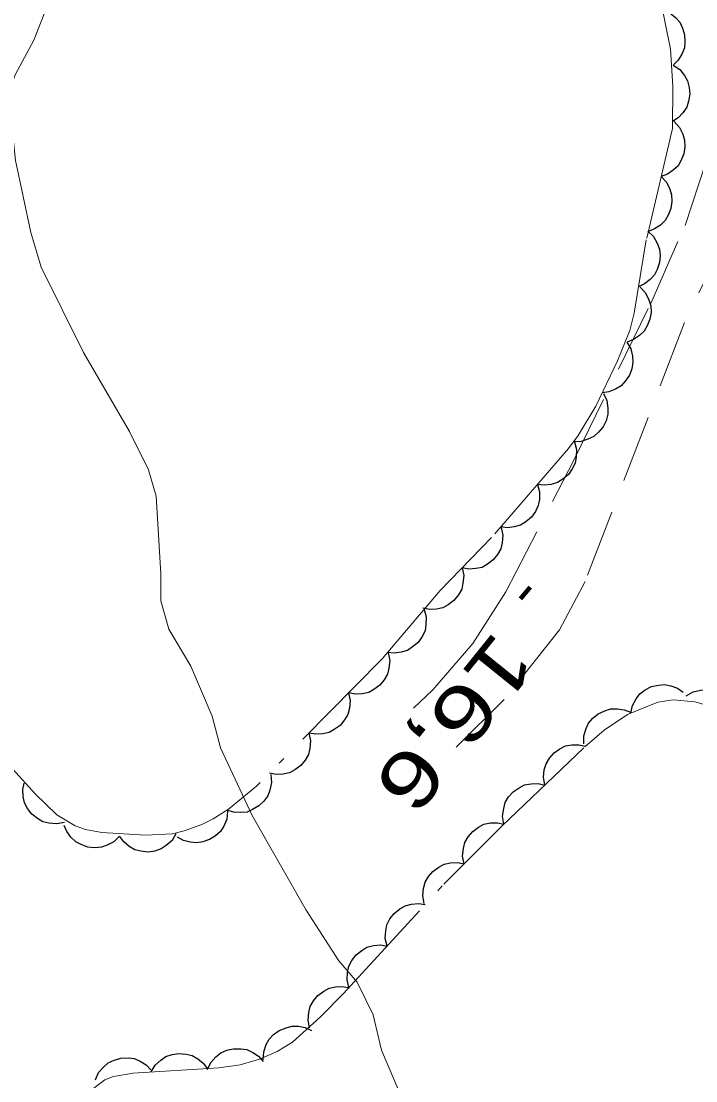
# Model space of a CAD drawing. Extents: x 386081 to 389416, y 5130568 to 5134082.
# Drawn here: x 387448.8 to 387484.7, y 5132090.9 to 5132147.3 of the extents above; entities that cross this region are included whole.
import ezdxf

# ---------------------------------------------------------------- set-up
doc = ezdxf.new("R2010")
doc.units = 0
doc.header["$LTSCALE"] = 1.2
doc.linetypes.add('DOT_DASHED', pattern=[7.7, 5, -1.2, 0.3, -1.2])
doc.linetypes.add('MEDIUM_DASHED', pattern=[4.5, 3, -1.5])
for name, color, linetype, lineweight in [('19', 7, 'Continuous', 13), ('2', 7, 'Continuous', 13), ('3', 7, 'Continuous', 140), ('44', 7, 'Continuous', 25)]:
    doc.layers.add(name, color=color, linetype=linetype, lineweight=lineweight)

msp = doc.modelspace()

# ---------------------------------------------------------------- linework, layer by layer
at = {"layer": '19', "linetype": 'MEDIUM_DASHED'}
for points in [[(387469.63, 5132110.71), (387470.66, 5132111.68), (387472.79, 5132114.15), (387474.56, 5132116.91), (387478.17, 5132123.91), (387482.27, 5132132.26), (387484.09, 5132136.41), (387486.99, 5132145.18), (387487.79, 5132146.49)], [(387489.9, 5132142.67), (387488.35, 5132140.62), (387486.41, 5132136.07), (387484.06, 5132131.24), (387478.77, 5132117.45), (387477.41, 5132114.88), (387474.47, 5132111.17), (387471.8, 5132108.53)]]:
    msp.add_lwpolyline(points, dxfattribs=at)
at = {"layer": '2'}
msp.add_lwpolyline([(387469.4, 5132089.04), (387467.94, 5132092.49), (387467.48, 5132094.38), (387466.64, 5132096.11), (387465.66, 5132097.26), (387463.92, 5132099.95), (387461.04, 5132105), (387459.36, 5132108.59), (387458.91, 5132110.28), (387457.78, 5132112.95), (387456.61, 5132114.92), (387456.18, 5132116.42), (387456.19, 5132117.87), (387455.93, 5132122), (387455.53, 5132123.4), (387454.51, 5132125.44), (387452.06, 5132129.65), (387449.82, 5132134.2), (387449.26, 5132136.05), (387448.44, 5132139.88), (387448.08, 5132143.45), (387448.42, 5132144.43), (387449.43, 5132146.28), (387450.36, 5132148.7)], dxfattribs=at)
at = {"layer": '3'}
msp.add_line((387475.85, 5132117.15), (387475.34, 5132116.54), dxfattribs=at)
at = {"layer": '44', "linetype": 'DOT_DASHED', "lineweight": 13}
for points in [[(387482.56, 5132149.54), (387483.31, 5132145.8), (387483.45, 5132143.84), (387483.42, 5132141.58), (387482.03, 5132135.65), (387481.38, 5132131.75), (387481.16, 5132130.83), (387480.5, 5132129.2), (387479.34, 5132126.79), (387478.4, 5132125.23), (387477.89, 5132124.53), (387473.79, 5132119.8), (387471.05, 5132116.97), (387467.96, 5132113.33), (387461.28, 5132106.55), (387459.79, 5132105.34), (387458.97, 5132104.82), (387458.37, 5132104.51), (387457.43, 5132104.17), (387456.81, 5132104.01), (387455.37, 5132103.94), (387453.04, 5132104.08), (387452.17, 5132104.25), (387451.63, 5132104.44), (387450.64, 5132105.03), (387449.49, 5132106.15), (387448.12, 5132107.66)], [(387452.48, 5132090.36), (387453.21, 5132090.91), (387453.67, 5132091.09), (387454.71, 5132091.28), (387459.27, 5132091.55), (387460.41, 5132091.72), (387461.44, 5132092.01), (387462.37, 5132092.43), (387463.19, 5132092.93), (387464.69, 5132094.28), (387465.9, 5132095.5), (387471.25, 5132101.34), (387474.36, 5132104.45), (387478.75, 5132108.65), (387479.78, 5132109.54), (387481.03, 5132110.38), (387482.65, 5132111.03), (387483.46, 5132111.16), (387484.62, 5132111.05), (387485.18, 5132110.88)]]:
    msp.add_lwpolyline(points, dxfattribs=at)
at = {"layer": '44'}
for points in [[(387482.89, 5132147.91), (387483.27, 5132147.75), (387483.59, 5132147.49), (387483.81, 5132147.24), (387483.96, 5132146.93), (387484.07, 5132146.57), (387484.08, 5132146.19), (387484.06, 5132145.87), (387483.92, 5132145.54), (387483.73, 5132145.22), (387483.48, 5132144.97)], [(387483.46, 5132144.96), (387483.81, 5132144.72), (387484.06, 5132144.4), (387484.23, 5132144.11), (387484.31, 5132143.77), (387484.34, 5132143.4), (387484.27, 5132143.03), (387484.18, 5132142.71), (387483.98, 5132142.42), (387483.73, 5132142.15), (387483.42, 5132141.96)], [(387483.51, 5132141.95), (387483.79, 5132141.64), (387483.97, 5132141.27), (387484.07, 5132140.96), (387484.08, 5132140.61), (387484.03, 5132140.24), (387483.88, 5132139.89), (387483.72, 5132139.6), (387483.46, 5132139.36), (387483.16, 5132139.15), (387482.82, 5132139.02)], [(387482.82, 5132139.02), (387483.1, 5132138.72), (387483.28, 5132138.35), (387483.38, 5132138.04), (387483.39, 5132137.69), (387483.34, 5132137.32), (387483.19, 5132136.97), (387483.04, 5132136.68), (387482.78, 5132136.44), (387482.47, 5132136.23), (387482.14, 5132136.1)], [(387482.11, 5132136.11), (387482.41, 5132135.82), (387482.61, 5132135.47), (387482.73, 5132135.16), (387482.77, 5132134.81), (387482.74, 5132134.44), (387482.61, 5132134.08), (387482.47, 5132133.79), (387482.23, 5132133.53), (387481.94, 5132133.3), (387481.61, 5132133.15)], [(387481.71, 5132133.13), (387481.99, 5132132.82), (387482.17, 5132132.46), (387482.27, 5132132.14), (387482.28, 5132131.79), (387482.22, 5132131.42), (387482.07, 5132131.07), (387481.91, 5132130.79), (387481.66, 5132130.55), (387481.35, 5132130.34), (387481.01, 5132130.21)], [(387480.99, 5132130.21), (387481.2, 5132129.85), (387481.29, 5132129.46), (387481.32, 5132129.13), (387481.26, 5132128.78), (387481.13, 5132128.44), (387480.91, 5132128.12), (387480.69, 5132127.88), (387480.39, 5132127.7), (387480.04, 5132127.56), (387479.69, 5132127.51)], [(387479.75, 5132127.47), (387479.93, 5132127.1), (387479.98, 5132126.69), (387479.99, 5132126.36), (387479.89, 5132126.02), (387479.73, 5132125.69), (387479.48, 5132125.4), (387479.24, 5132125.18), (387478.92, 5132125.03), (387478.56, 5132124.92), (387478.2, 5132124.9)], [(387478.21, 5132124.9), (387478.32, 5132124.49), (387478.3, 5132124.09), (387478.25, 5132123.76), (387478.09, 5132123.45), (387477.88, 5132123.15), (387477.58, 5132122.9), (387477.31, 5132122.72), (387476.97, 5132122.63), (387476.6, 5132122.59), (387476.24, 5132122.63)], [(387476.24, 5132122.63), (387476.35, 5132122.23), (387476.34, 5132121.82), (387476.28, 5132121.5), (387476.13, 5132121.18), (387475.91, 5132120.88), (387475.62, 5132120.64), (387475.34, 5132120.46), (387475, 5132120.36), (387474.64, 5132120.32), (387474.28, 5132120.36)], [(387474.31, 5132120.34), (387474.39, 5132119.93), (387474.36, 5132119.52), (387474.29, 5132119.2), (387474.11, 5132118.89), (387473.88, 5132118.61), (387473.57, 5132118.38), (387473.29, 5132118.21), (387472.95, 5132118.14), (387472.58, 5132118.12), (387472.22, 5132118.18)], [(387472.22, 5132118.18), (387472.31, 5132117.77), (387472.27, 5132117.37), (387472.2, 5132117.04), (387472.03, 5132116.74), (387471.79, 5132116.45), (387471.49, 5132116.22), (387471.2, 5132116.06), (387470.86, 5132115.98), (387470.49, 5132115.96), (387470.14, 5132116.03)], [(387470.2, 5132115.97), (387470.31, 5132115.57), (387470.3, 5132115.16), (387470.25, 5132114.83), (387470.1, 5132114.52), (387469.89, 5132114.21), (387469.59, 5132113.97), (387469.32, 5132113.78), (387468.98, 5132113.69), (387468.62, 5132113.64), (387468.26, 5132113.68)], [(387468.28, 5132113.66), (387468.37, 5132113.25), (387468.33, 5132112.84), (387468.25, 5132112.52), (387468.08, 5132112.22), (387467.84, 5132111.93), (387467.53, 5132111.71), (387467.25, 5132111.55), (387466.9, 5132111.47), (387466.53, 5132111.46), (387466.18, 5132111.52)], [(387481.2, 5132110.45), (387481.29, 5132110.86), (387481.49, 5132111.21), (387481.69, 5132111.48), (387481.97, 5132111.69), (387482.3, 5132111.86), (387482.68, 5132111.94), (387483, 5132111.97), (387483.34, 5132111.9), (387483.69, 5132111.77), (387483.99, 5132111.57)], [(387484.16, 5132111.37), (387484.52, 5132111.58), (387484.92, 5132111.67), (387485.25, 5132111.71), (387485.59, 5132111.64), (387485.94, 5132111.51), (387486.25, 5132111.29), (387486.5, 5132111.07), (387486.68, 5132110.77), (387486.81, 5132110.42), (387486.87, 5132110.07)], [(387466.18, 5132111.52), (387466.26, 5132111.11), (387466.22, 5132110.71), (387466.14, 5132110.38), (387465.97, 5132110.08), (387465.73, 5132109.79), (387465.42, 5132109.57), (387465.14, 5132109.41), (387464.8, 5132109.34), (387464.43, 5132109.32), (387464.07, 5132109.38)], [(387478.7, 5132108.81), (387478.7, 5132109.23), (387478.82, 5132109.62), (387478.96, 5132109.92), (387479.19, 5132110.18), (387479.47, 5132110.41), (387479.82, 5132110.57), (387480.13, 5132110.67), (387480.49, 5132110.68), (387480.85, 5132110.62), (387481.19, 5132110.49)], [(387464.07, 5132109.38), (387464.15, 5132108.97), (387464.11, 5132108.57), (387464.04, 5132108.25), (387463.86, 5132107.94), (387463.63, 5132107.66), (387463.32, 5132107.43), (387463.04, 5132107.27), (387462.69, 5132107.2), (387462.32, 5132107.18), (387461.97, 5132107.25)], [(387476.62, 5132106.61), (387476.55, 5132107.03), (387476.6, 5132107.43), (387476.69, 5132107.75), (387476.87, 5132108.05), (387477.12, 5132108.33), (387477.43, 5132108.54), (387477.72, 5132108.7), (387478.07, 5132108.76), (387478.44, 5132108.76), (387478.79, 5132108.69)], [(387462.04, 5132107.17), (387462.08, 5132106.75), (387461.99, 5132106.35), (387461.88, 5132106.04), (387461.67, 5132105.76), (387461.41, 5132105.5), (387461.07, 5132105.31), (387460.78, 5132105.18), (387460.42, 5132105.15), (387460.05, 5132105.17), (387459.71, 5132105.28)], [(387451.05, 5132104.63), (387450.64, 5132104.55), (387450.23, 5132104.58), (387449.91, 5132104.66), (387449.61, 5132104.83), (387449.32, 5132105.06), (387449.09, 5132105.37), (387448.93, 5132105.66), (387448.86, 5132106), (387448.84, 5132106.37), (387448.9, 5132106.72)], [(387474.45, 5132104.54), (387474.38, 5132104.95), (387474.44, 5132105.36), (387474.52, 5132105.68), (387474.7, 5132105.98), (387474.95, 5132106.25), (387475.27, 5132106.47), (387475.55, 5132106.62), (387475.9, 5132106.68), (387476.27, 5132106.69), (387476.62, 5132106.61)], [(387459.74, 5132105.22), (387459.69, 5132104.8), (387459.53, 5132104.43), (387459.36, 5132104.15), (387459.1, 5132103.91), (387458.78, 5132103.72), (387458.42, 5132103.6), (387458.1, 5132103.53), (387457.75, 5132103.57), (387457.39, 5132103.67), (387457.08, 5132103.84)], [(387453.98, 5132103.9), (387453.69, 5132103.6), (387453.33, 5132103.41), (387453.02, 5132103.3), (387452.67, 5132103.27), (387452.3, 5132103.31), (387451.94, 5132103.45), (387451.65, 5132103.59), (387451.4, 5132103.84), (387451.18, 5132104.14), (387451.04, 5132104.47)], [(387472.33, 5132102.42), (387472.25, 5132102.83), (387472.29, 5132103.24), (387472.37, 5132103.56), (387472.55, 5132103.86), (387472.79, 5132104.14), (387473.1, 5132104.37), (387473.38, 5132104.53), (387473.73, 5132104.6), (387474.1, 5132104.61), (387474.45, 5132104.54)], [(387456.99, 5132104.02), (387456.78, 5132103.66), (387456.47, 5132103.39), (387456.2, 5132103.21), (387455.86, 5132103.1), (387455.5, 5132103.05), (387455.12, 5132103.09), (387454.8, 5132103.17), (387454.5, 5132103.35), (387454.21, 5132103.59), (387454, 5132103.87)], [(387470.21, 5132100.3), (387470.13, 5132100.71), (387470.17, 5132101.11), (387470.25, 5132101.44), (387470.43, 5132101.74), (387470.67, 5132102.02), (387470.98, 5132102.24), (387471.26, 5132102.4), (387471.61, 5132102.48), (387471.98, 5132102.49), (387472.33, 5132102.42)], [(387468.23, 5132098.04), (387468.13, 5132098.45), (387468.16, 5132098.86), (387468.22, 5132099.18), (387468.38, 5132099.49), (387468.61, 5132099.78), (387468.91, 5132100.02), (387469.19, 5132100.19), (387469.53, 5132100.28), (387469.9, 5132100.31), (387470.26, 5132100.26)], [(387466.2, 5132095.83), (387466.11, 5132096.24), (387466.13, 5132096.64), (387466.2, 5132096.97), (387466.36, 5132097.28), (387466.58, 5132097.57), (387466.89, 5132097.81), (387467.16, 5132097.98), (387467.5, 5132098.07), (387467.87, 5132098.1), (387468.23, 5132098.04)], [(387464.1, 5132093.69), (387464.02, 5132094.1), (387464.06, 5132094.5), (387464.14, 5132094.82), (387464.32, 5132095.13), (387464.55, 5132095.41), (387464.86, 5132095.64), (387465.15, 5132095.8), (387465.49, 5132095.87), (387465.86, 5132095.89), (387466.22, 5132095.82)], [(387461.64, 5132091.99), (387461.66, 5132092.4), (387461.8, 5132092.79), (387461.95, 5132093.08), (387462.19, 5132093.33), (387462.49, 5132093.55), (387462.85, 5132093.69), (387463.16, 5132093.78), (387463.51, 5132093.77), (387463.87, 5132093.7), (387464.2, 5132093.55)], [(387458.67, 5132091.46), (387458.85, 5132091.84), (387459.12, 5132092.14), (387459.37, 5132092.35), (387459.7, 5132092.49), (387460.06, 5132092.57), (387460.44, 5132092.57), (387460.76, 5132092.53), (387461.08, 5132092.38), (387461.39, 5132092.17), (387461.63, 5132091.9)], [(387452.7, 5132090.91), (387452.87, 5132091.3), (387453.13, 5132091.6), (387453.38, 5132091.82), (387453.7, 5132091.97), (387454.05, 5132092.07), (387454.44, 5132092.08), (387454.76, 5132092.05), (387455.09, 5132091.91), (387455.4, 5132091.71), (387455.65, 5132091.45)], [(387455.67, 5132091.34), (387455.88, 5132091.7), (387456.18, 5132091.97), (387456.45, 5132092.16), (387456.78, 5132092.27), (387457.15, 5132092.32), (387457.53, 5132092.28), (387457.85, 5132092.21), (387458.15, 5132092.03), (387458.44, 5132091.8), (387458.66, 5132091.51)]]:
    msp.add_lwpolyline(points, dxfattribs=at)

# ---------------------------------------------------------------- texts
at = {"layer": '3', "width": 1.35}
msp.add_text('16,6   ', height=3, rotation=231.134, dxfattribs=at).set_placement((387474.01, 5132114.94))

doc.saveas('drawing.dxf')
